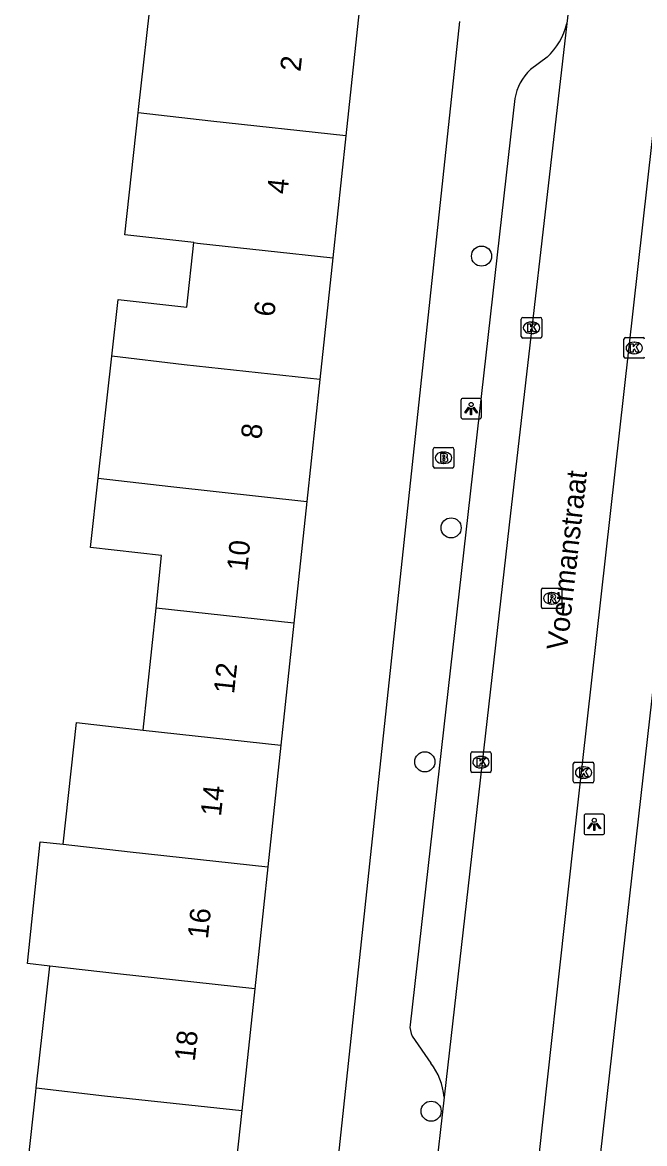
# Model space of a CAD drawing. Extents: x 161928 to 163055, y 386475 to 387428.
# Drawn here: x 162619.2 to 162649.4, y 387272 to 387326.5 of the extents above; entities that cross this region are included whole.
import ezdxf

# ---------------------------------------------------------------- set-up
doc = ezdxf.new("R2010")
doc.units = 0
for name, color, linetype in [('IMGEO_Boom', 7, 'Continuous'), ('IMGEO_Brandkraan', 7, 'Continuous'), ('IMGEO_Kolk', 7, 'Continuous'), ('IMGEO_Lichtpunt', 7, 'Continuous'), ('IMGEO_Openbare_ruimte_label', 7, 'Continuous'), ('IMGEO_Pand', 7, 'Continuous'), ('IMGEO_Pand_nummerreeks', 7, 'Continuous'), ('IMGEO_Rijbaan_lokaal_open', 7, 'Continuous'), ('IMGEO_Rioolput', 7, 'Continuous'), ('IMGEO_Voetpad_open', 7, 'Continuous')]:
    doc.layers.add(name, color=color, linetype=linetype)

msp = doc.modelspace()

# ---------------------------------------------------------------- linework, layer by layer
at = {"layer": 'IMGEO_Boom'}
for centre in [(162641.476, 387315.186), (162639.993, 387301.969), (162638.717, 387290.591), (162639.024, 387273.601)]:
    msp.add_circle(centre, 0.489, dxfattribs=at)
at = {"layer": 'IMGEO_Brandkraan'}
for p, q in [((162639.125, 387304.952), (162639.125, 387305.804)), ((162639.2, 387305.878), (162640.052, 387305.878)), ((162639.613, 387305.658), (162639.638, 387305.658)), ((162640.126, 387305.804), (162640.126, 387304.952)), ((162640.052, 387304.878), (162639.2, 387304.878)), ((162639.636, 387305.098), (162639.611, 387305.098))]:
    msp.add_line(p, q, dxfattribs=at)
for points in [[(162639.125, 387304.952), (162639.125, 387305.804)], [(162639.2, 387305.878), (162640.052, 387305.878)], [(162639.473, 387305.578), (162639.473, 387305.178), (162639.686, 387305.178)], [(162639.704, 387305.578), (162639.473, 387305.578)], [(162639.652, 387305.497), (162639.598, 387305.497), (162639.598, 387305.421)], [(162639.598, 387305.421), (162639.651, 387305.421)], [(162640.126, 387305.804), (162640.126, 387304.952)], [(162640.052, 387304.878), (162639.2, 387304.878)], [(162639.66, 387305.345), (162639.598, 387305.345), (162639.598, 387305.264)], [(162639.598, 387305.264), (162639.66, 387305.264)]]:
    msp.add_lwpolyline(points, dxfattribs=at)
for centre, radius, start, end in [((162639.202, 387305.802), 0.0765, 91.552, 178.448), ((162639.202, 387305.802), 0.0765, 91.552, 178.448), ((162639.653, 387305.459), 0.0379, 267.8285, 90.9355), ((162639.708, 387305.433), 0.145, 59.4692, 91.5367), ((162639.733, 387305.48), 0.0922, 285.5137, 58.1501), ((162640.05, 387305.802), 0.0765, 1.552, 88.448), ((162640.05, 387305.802), 0.0765, 1.552, 88.448), ((162639.202, 387304.954), 0.0765, 181.552, 268.448), ((162639.202, 387304.954), 0.0765, 181.552, 268.448), ((162639.661, 387305.304), 0.0404, 269.8759, 90.5077), ((162639.692, 387305.429), 0.251, 268.6676, 293.5347), ((162639.738, 387305.288), 0.105, 301.3115, 78.989), ((162640.05, 387304.954), 0.0765, 271.552, 358.448), ((162640.05, 387304.954), 0.0765, 271.552, 358.448)]:
    msp.add_arc(centre, radius, start, end, dxfattribs=at)
for centre, major_axis, ratio, start_param, end_param in [((162639.612, 387305.378), (-0.387, 0.002), 0.722429, 4.712389, 7.853982), ((162639.637, 387305.378), (-0.39, 0.002), 0.717154, 1.570796, 4.712389)]:
    msp.add_ellipse(centre, major_axis=major_axis, ratio=ratio, start_param=start_param, end_param=end_param, dxfattribs=at)
at = {"layer": 'IMGEO_Kolk'}
for p, q in [((162643.405, 387311.273), (162643.405, 387312.125)), ((162643.48, 387312.199), (162644.332, 387312.199)), ((162643.893, 387311.979), (162643.918, 387311.979)), ((162644.406, 387312.125), (162644.406, 387311.273)), ((162643.916, 387311.419), (162643.891, 387311.419)), ((162644.332, 387311.199), (162643.48, 387311.199)), ((162648.4, 387310.293), (162648.4, 387311.145)), ((162648.475, 387311.219), (162649.327, 387311.219)), ((162648.888, 387310.999), (162648.913, 387310.999)), ((162648.911, 387310.439), (162648.886, 387310.439)), ((162649.327, 387310.219), (162648.475, 387310.219)), ((162640.946, 387290.15), (162640.946, 387291.002)), ((162641.021, 387291.076), (162641.873, 387291.076)), ((162641.434, 387290.856), (162641.459, 387290.856)), ((162641.947, 387291.002), (162641.947, 387290.15)), ((162641.457, 387290.296), (162641.432, 387290.296)), ((162645.937, 387289.643), (162645.937, 387290.495)), ((162646.012, 387290.569), (162646.864, 387290.569)), ((162646.425, 387290.349), (162646.45, 387290.349)), ((162646.938, 387290.495), (162646.938, 387289.643)), ((162641.873, 387290.076), (162641.021, 387290.076)), ((162646.448, 387289.789), (162646.423, 387289.789)), ((162646.864, 387289.569), (162646.012, 387289.569))]:
    msp.add_line(p, q, dxfattribs=at)
for points in [[(162643.405, 387311.273), (162643.405, 387312.125)], [(162643.48, 387312.199), (162644.332, 387312.199)], [(162644.406, 387312.125), (162644.406, 387311.273)], [(162643.726, 387311.899), (162643.849, 387311.899), (162643.849, 387311.748), (162643.979, 387311.899), (162644.143, 387311.899), (162643.997, 387311.748), (162644.15, 387311.499), (162643.998, 387311.499), (162643.913, 387311.663), (162643.849, 387311.596), (162643.849, 387311.499), (162643.726, 387311.499), (162643.726, 387311.899)], [(162644.332, 387311.199), (162643.48, 387311.199)], [(162648.4, 387310.293), (162648.4, 387311.145)], [(162648.475, 387311.219), (162649.327, 387311.219)], [(162648.721, 387310.919), (162648.844, 387310.919), (162648.844, 387310.768), (162648.974, 387310.919), (162649.138, 387310.919), (162648.992, 387310.768), (162649.145, 387310.519), (162648.993, 387310.519), (162648.908, 387310.683), (162648.844, 387310.616), (162648.844, 387310.519), (162648.721, 387310.519), (162648.721, 387310.919)], [(162649.327, 387310.219), (162648.475, 387310.219)], [(162640.946, 387290.15), (162640.946, 387291.002)], [(162641.021, 387291.076), (162641.873, 387291.076)], [(162641.267, 387290.776), (162641.39, 387290.776), (162641.39, 387290.625), (162641.52, 387290.776), (162641.684, 387290.776), (162641.538, 387290.625), (162641.691, 387290.376), (162641.539, 387290.376), (162641.454, 387290.54), (162641.39, 387290.473), (162641.39, 387290.376), (162641.267, 387290.376), (162641.267, 387290.776)], [(162641.947, 387291.002), (162641.947, 387290.15)], [(162645.937, 387289.643), (162645.937, 387290.495)], [(162646.012, 387290.569), (162646.864, 387290.569)], [(162646.258, 387290.269), (162646.381, 387290.269), (162646.381, 387290.118), (162646.511, 387290.269), (162646.675, 387290.269), (162646.529, 387290.118), (162646.682, 387289.869), (162646.53, 387289.869), (162646.445, 387290.033), (162646.381, 387289.966), (162646.381, 387289.869), (162646.258, 387289.869), (162646.258, 387290.269)], [(162646.938, 387290.495), (162646.938, 387289.643)], [(162641.873, 387290.076), (162641.021, 387290.076)], [(162646.864, 387289.569), (162646.012, 387289.569)]]:
    msp.add_lwpolyline(points, dxfattribs=at)
for centre, start, end in [((162643.482, 387312.123), 91.552, 178.448), ((162643.482, 387312.123), 91.552, 178.448), ((162644.33, 387312.123), 1.552, 88.448), ((162644.33, 387312.123), 1.552, 88.448), ((162643.482, 387311.275), 181.552, 268.448), ((162643.482, 387311.275), 181.552, 268.448), ((162644.33, 387311.275), 271.552, 358.448), ((162644.33, 387311.275), 271.552, 358.448), ((162648.477, 387311.143), 91.552, 178.448), ((162648.477, 387311.143), 91.552, 178.448), ((162649.325, 387311.143), 1.552, 88.448), ((162649.325, 387311.143), 1.552, 88.448), ((162648.477, 387310.295), 181.552, 268.448), ((162648.477, 387310.295), 181.552, 268.448), ((162649.325, 387310.295), 271.552, 358.448), ((162649.325, 387310.295), 271.552, 358.448), ((162641.023, 387291), 91.552, 178.448), ((162641.023, 387291), 91.552, 178.448), ((162641.871, 387291), 1.552, 88.448), ((162641.871, 387291), 1.552, 88.448), ((162641.023, 387290.152), 181.552, 268.448), ((162641.023, 387290.152), 181.552, 268.448), ((162641.871, 387290.152), 271.552, 358.448), ((162641.871, 387290.152), 271.552, 358.448), ((162646.014, 387290.493), 91.552, 178.448), ((162646.014, 387290.493), 91.552, 178.448), ((162646.862, 387290.493), 1.552, 88.448), ((162646.862, 387290.493), 1.552, 88.448), ((162646.014, 387289.645), 181.552, 268.448), ((162646.014, 387289.645), 181.552, 268.448), ((162646.862, 387289.645), 271.552, 358.448), ((162646.862, 387289.645), 271.552, 358.448)]:
    msp.add_arc(centre, 0.0765, start, end, dxfattribs=at)
for centre, major_axis, ratio, start_param, end_param in [((162643.892, 387311.699), (-0.387, 0.002), 0.722429, 4.712389, 7.853982), ((162643.917, 387311.699), (-0.39, 0.002), 0.717154, 1.570796, 4.712389), ((162648.887, 387310.719), (-0.387, 0.002), 0.722429, 4.712389, 7.853982), ((162648.912, 387310.719), (-0.39, 0.002), 0.717154, 1.570796, 4.712389), ((162641.433, 387290.576), (-0.387, 0.002), 0.722429, 4.712389, 7.853982), ((162641.458, 387290.576), (-0.39, 0.002), 0.717154, 1.570796, 4.712389), ((162646.424, 387290.069), (-0.387, 0.002), 0.722429, 4.712389, 7.853982), ((162646.449, 387290.069), (-0.39, 0.002), 0.717154, 1.570796, 4.712389)]:
    msp.add_ellipse(centre, major_axis=major_axis, ratio=ratio, start_param=start_param, end_param=end_param, dxfattribs=at)
at = {"layer": 'IMGEO_Lichtpunt'}
for p, q in [((162640.469, 387308.171), (162640.469, 387307.364)), ((162640.469, 387308.171), (162640.469, 387307.364)), ((162641.371, 387308.266), (162640.563, 387308.266)), ((162641.371, 387308.266), (162640.563, 387308.266)), ((162641.465, 387307.364), (162641.465, 387308.171)), ((162641.465, 387307.364), (162641.465, 387308.171)), ((162640.563, 387307.27), (162641.371, 387307.27)), ((162640.563, 387307.27), (162641.371, 387307.27)), ((162647.359, 387288.048), (162646.551, 387288.048)), ((162647.359, 387288.048), (162646.551, 387288.048)), ((162646.457, 387287.953), (162646.457, 387287.146)), ((162646.457, 387287.953), (162646.457, 387287.146)), ((162647.453, 387287.146), (162647.453, 387287.953)), ((162647.453, 387287.146), (162647.453, 387287.953)), ((162646.551, 387287.052), (162647.359, 387287.052)), ((162646.551, 387287.052), (162647.359, 387287.052))]:
    msp.add_line(p, q, dxfattribs=at)
for points in [[(162640.843, 387307.835), (162640.882, 387307.807), (162640.694, 387307.545), (162640.656, 387307.572), (162640.843, 387307.835)], [(162640.945, 387307.787), (162640.992, 387307.787), (162640.992, 387307.465), (162640.945, 387307.465), (162640.945, 387307.787)], [(162641.055, 387307.807), (162641.093, 387307.834), (162641.28, 387307.572), (162641.241, 387307.544), (162641.055, 387307.807)], [(162646.831, 387287.617), (162646.87, 387287.589), (162646.682, 387287.327), (162646.644, 387287.354), (162646.831, 387287.617)], [(162646.933, 387287.569), (162646.98, 387287.569), (162646.98, 387287.247), (162646.933, 387287.247), (162646.933, 387287.569)], [(162647.043, 387287.589), (162647.081, 387287.616), (162647.268, 387287.354), (162647.229, 387287.326), (162647.043, 387287.589)]]:
    msp.add_lwpolyline(points, dxfattribs=at)
for centre in [(162640.968, 387307.969), (162646.956, 387287.751)]:
    msp.add_circle(centre, 0.0994, dxfattribs=at)
for centre, start, end in [((162640.563, 387308.171), 90, 180), ((162640.563, 387308.171), 90, 180), ((162641.371, 387308.171), 0, 90), ((162641.371, 387308.171), 0, 90), ((162640.563, 387307.364), 180, 270), ((162640.563, 387307.364), 180, 270), ((162641.371, 387307.364), 270, 0), ((162641.371, 387307.364), 270, 360), ((162646.551, 387287.953), 90, 180), ((162646.551, 387287.953), 90, 180), ((162647.359, 387287.953), 0, 90), ((162647.359, 387287.953), 0, 90), ((162646.551, 387287.146), 180, 270), ((162646.551, 387287.146), 180, 270), ((162647.359, 387287.146), 270, 0), ((162647.359, 387287.146), 270, 360)]:
    msp.add_arc(centre, 0.0946, start, end, dxfattribs=at)
at = {"layer": 'IMGEO_Pand'}
for points in [[(162624.784, 387322.15), (162624.802, 387322.313), (162625.462, 387328.237)], [(162635.524, 387327.117), (162634.874, 387321.03)], [(162627.488, 387315.842), (162624.124, 387316.227), (162624.784, 387322.15)], [(162634.874, 387321.03), (162628.306, 387321.746), (162624.784, 387322.15)], [(162634.874, 387321.03), (162634.241, 387315.105)], [(162623.502, 387310.317), (162623.809, 387313.07), (162627.138, 387312.699), (162627.488, 387315.842)], [(162627.488, 387315.842), (162627.66, 387315.822), (162634.241, 387315.105)], [(162634.241, 387315.105), (162633.609, 387309.179)], [(162622.84, 387304.378), (162623.502, 387310.317)], [(162633.609, 387309.179), (162627.014, 387309.898), (162623.502, 387310.317)], [(162633.609, 387309.179), (162632.976, 387303.253)], [(162625.649, 387298.059), (162625.92, 387300.624), (162622.465, 387301.009), (162622.84, 387304.378)], [(162622.84, 387304.378), (162626.368, 387303.974), (162632.976, 387303.253)], [(162632.976, 387303.253), (162632.343, 387297.329)], [(162625.022, 387292.138), (162625.649, 387298.059)], [(162632.343, 387297.329), (162625.649, 387298.059)], [(162632.343, 387297.329), (162631.711, 387291.404)], [(162621.131, 387286.581), (162621.784, 387292.504), (162625.022, 387292.138)], [(162625.022, 387292.138), (162631.711, 387291.404)], [(162631.711, 387291.404), (162631.078, 387285.478)], [(162620.478, 387280.658), (162619.392, 387280.78), (162620.02, 387286.708), (162621.131, 387286.581)], [(162621.131, 387286.581), (162624.394, 387286.207), (162631.078, 387285.478)], [(162631.078, 387285.478), (162630.445, 387279.553)], [(162619.825, 387274.735), (162620.478, 387280.658)], [(162630.445, 387279.553), (162623.767, 387280.287), (162620.478, 387280.658)], [(162630.445, 387279.553), (162629.812, 387273.627)], [(162619.151, 387268.621), (162619.803, 387274.536), (162619.825, 387274.735)], [(162619.825, 387274.735), (162623.139, 387274.355), (162629.812, 387273.627)], [(162629.812, 387273.627), (162629.16, 387267.517)]]:
    msp.add_lwpolyline(points, dxfattribs=at)
at = {"layer": 'IMGEO_Rijbaan_lokaal_open'}
for points in [[(162648.022, 387349.67), (162646.987, 387338.343), (162646.136, 387330.956), (162645.717, 387327.321), (162645.623, 387326.503)], [(162644.063, 387269.528), (162645.924, 387286.459), (162650.457, 387326.831), (162650.889, 387330.684), (162652.607, 387345.987), (162652.979, 387348.945)], [(162645.623, 387326.503), (162642.813, 387302.123), (162639.653, 387274.286)], [(162639.653, 387274.286), (162639.182, 387270.14), (162639.098, 387269.694), (162638.972, 387269.244), (162638.806, 387268.807), (162638.601, 387268.386), (162638.36, 387267.986), (162638.084, 387267.608), (162637.775, 387267.257), (162637.436, 387266.935), (162637.07, 387266.644), (162636.679, 387266.387), (162636.267, 387266.167), (162635.837, 387265.984), (162635.392, 387265.84), (162634.936, 387265.736), (162634.473, 387265.673), (162634.005, 387265.652), (162633.538, 387265.673), (162633.075, 387265.736), (162625.427, 387266.689)]]:
    msp.add_lwpolyline(points, dxfattribs=at)
at = {"layer": 'IMGEO_Rioolput'}
for p, q in [((162644.385, 387298.116), (162644.385, 387298.968)), ((162644.46, 387299.042), (162645.312, 387299.042)), ((162645.386, 387298.968), (162645.386, 387298.116)), ((162644.873, 387298.822), (162644.898, 387298.822)), ((162645.312, 387298.042), (162644.46, 387298.042)), ((162644.896, 387298.262), (162644.871, 387298.262))]:
    msp.add_line(p, q, dxfattribs=at)
for points in [[(162644.385, 387298.116), (162644.385, 387298.968)], [(162644.46, 387299.042), (162645.312, 387299.042)], [(162645.386, 387298.968), (162645.386, 387298.116)], [(162644.974, 387298.74), (162644.722, 387298.742), (162644.722, 387298.342)], [(162644.722, 387298.342), (162644.846, 387298.342), (162644.846, 387298.504), (162644.857, 387298.504)], [(162644.9, 387298.661), (162644.846, 387298.661), (162644.846, 387298.58)], [(162644.846, 387298.58), (162644.898, 387298.58)], [(162644.904, 387298.475), (162644.975, 387298.342), (162645.115, 387298.342), (162645.05, 387298.468)], [(162645.312, 387298.042), (162644.46, 387298.042)]]:
    msp.add_lwpolyline(points, dxfattribs=at)
for centre, radius, start, end in [((162644.462, 387298.966), 0.0765, 91.552, 178.448), ((162644.462, 387298.966), 0.0765, 91.552, 178.448), ((162645.31, 387298.966), 0.0765, 1.552, 88.448), ((162645.31, 387298.966), 0.0765, 1.552, 88.448), ((162644.856, 387298.451), 0.0533, 26.0293, 88.6989), ((162644.882, 387298.769), 0.19, 274.7715, 282.9687), ((162644.906, 387298.565), 0.0964, 77.0061, 93.1865), ((162644.92, 387298.622), 0.0378, 276.6634, 79.6772), ((162644.973, 387298.63), 0.109, 350.3612, 89.416), ((162644.971, 387298.63), 0.112, 277.5842, 350.9817), ((162644.955, 387298.415), 0.108, 29.5134, 73.7905), ((162644.462, 387298.118), 0.0765, 181.552, 268.448), ((162644.462, 387298.118), 0.0765, 181.552, 268.448), ((162645.31, 387298.118), 0.0765, 271.552, 358.448), ((162645.31, 387298.118), 0.0765, 271.552, 358.448)]:
    msp.add_arc(centre, radius, start, end, dxfattribs=at)
for centre, major_axis, ratio, start_param, end_param in [((162644.872, 387298.542), (-0.387, 0.002), 0.722429, 4.712389, 7.853982), ((162644.897, 387298.542), (-0.39, 0.002), 0.717154, 1.570796, 4.712389)]:
    msp.add_ellipse(centre, major_axis=major_axis, ratio=ratio, start_param=start_param, end_param=end_param, dxfattribs=at)
at = {"layer": 'IMGEO_Voetpad_open'}
for points in [[(162634.38, 387270.006), (162640.412, 387326.596)], [(162653.324, 387325.252), (162646.61, 387265.85), (162651.625, 387265.259)], [(162644.664, 387324.852), (162643.847, 387324.26)], [(162643.089, 387322.842), (162637.997, 387277.807)], [(162638.108, 387277.255), (162639.008, 387275.935)]]:
    msp.add_lwpolyline(points, dxfattribs=at)
for centre, radius, start, end in [((162642.305, 387327.326), 3.418, 313.6328, 346.066), ((162645.696, 387322.36), 2.651, 134.2219, 169.5241), ((162639.011, 387277.724), 1.018, 175.3089, 207.4307), ((162636.588, 387274.038), 3.075, 4.6291, 38.0964)]:
    msp.add_arc(centre, radius, start, end, dxfattribs=at)

# ---------------------------------------------------------------- texts
at = {"layer": 'IMGEO_Openbare_ruimte_label'}
msp.add_text('Voermanstraat', height=1, rotation=83.5713, dxfattribs=at).set_placement((162645.629, 387295.978))
at = {"layer": 'IMGEO_Pand_nummerreeks'}
for s, rotation, p in [('2', 83.9051, (162632.67, 387324.129)), ('4', 83.9051, (162632.034, 387318.171)), ('6', 83.9051, (162631.397, 387312.211)), ('8', 83.9051, (162630.762, 387306.255)), ('10', 83.9051, (162630.077, 387299.837)), ('12', 83.9051, (162629.44, 387293.871)), ('14', 83.9051, (162628.804, 387287.914)), ('16', 83.9039, (162628.167, 387281.953)), ('18', 83.9051, (162627.531, 387275.997))]:
    msp.add_text(s, height=1, rotation=rotation, dxfattribs=at).set_placement(p)

doc.saveas('drawing.dxf')
